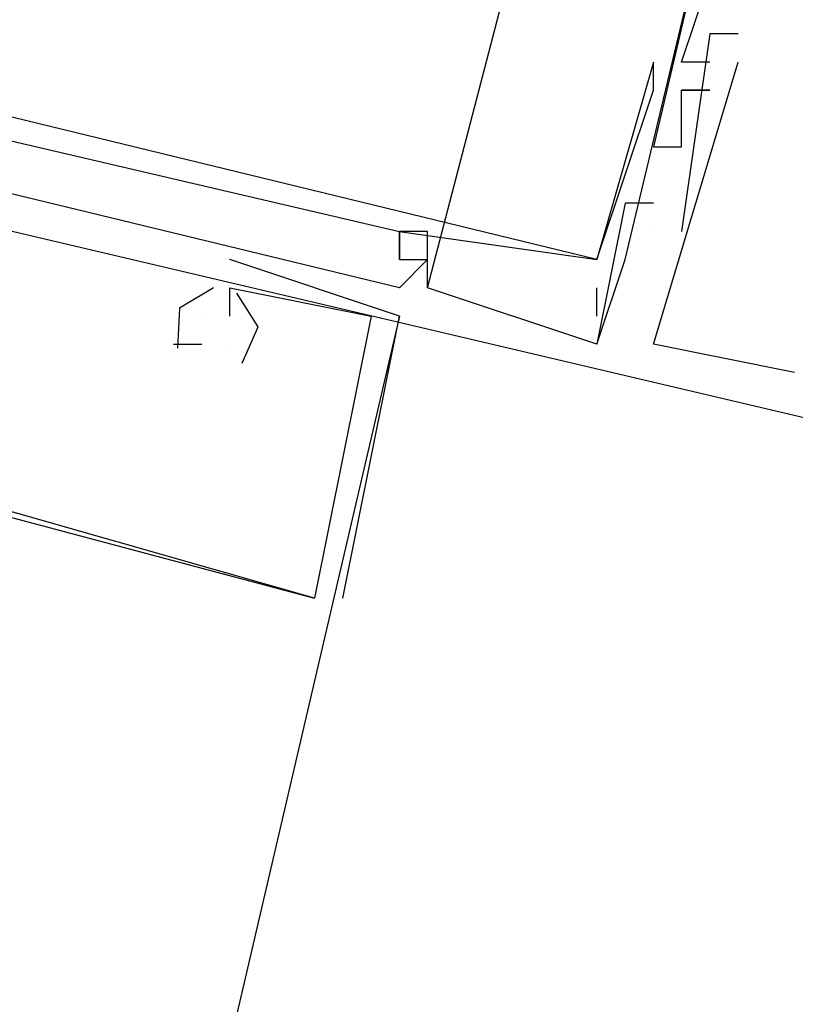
# Model space of a CAD drawing. Header units: feet. Extents: x -79 to 198, y -22 to 181.
# Tile 481 of 656: x 117.501 to 117.867, y 74.719 to 75.184. Entities that reach past the tile are written whole.
import ezdxf

# ---------------------------------------------------------------- set-up
doc = ezdxf.new("R2010")
doc.units = ezdxf.units.FT
doc.layers.add('A-LINEA', color=7, linetype='CONTINUOUS')

msp = doc.modelspace()

# ---------------------------------------------------------------- linework, layer by layer
at = {"layer": 'A-LINEA'}
for p, q in [((117.6933, 75.0578), (117.7733, 75.3644)), ((117.6933, 75.0578), (117.7733, 75.3644)), ((117.6933, 75.0578), (117.7733, 75.3644)), ((117.6933, 75.0578), (117.7733, 75.3644)), ((117.6933, 75.0578), (117.7733, 75.3644)), ((117.6933, 75.0578), (117.7733, 75.3644)), ((117.7867, 75.0711), (117.8533, 75.3511)), ((117.7867, 75.0711), (117.8533, 75.3511)), ((117.7867, 75.0711), (117.8533, 75.3511)), ((117.7867, 75.0711), (117.8533, 75.3511)), ((117.7867, 75.0711), (117.8533, 75.3511)), ((117.7867, 75.0711), (117.8533, 75.3511)), ((117.8267, 75.1778), (117.8267, 75.1778)), ((117.8267, 75.1778), (117.8267, 75.1778)), ((117.8267, 75.1778), (117.8267, 75.1778)), ((117.8267, 75.1778), (117.8267, 75.1778)), ((117.8267, 75.1778), (117.8267, 75.1778)), ((117.8267, 75.1778), (117.8267, 75.1778)), ((117.84, 75.1778), (117.84, 75.1778)), ((117.84, 75.1778), (117.84, 75.1778)), ((117.84, 75.1778), (117.84, 75.1778)), ((117.84, 75.1778), (117.84, 75.1778)), ((117.84, 75.1778), (117.84, 75.1778)), ((117.84, 75.1778), (117.84, 75.1778)), ((117.8, 75.1644), (117.8, 75.1644)), ((117.8, 75.1644), (117.8, 75.1644)), ((117.8, 75.1644), (117.8, 75.1644)), ((117.8, 75.1644), (117.8, 75.1644)), ((117.8, 75.1644), (117.8, 75.1644)), ((117.8, 75.1644), (117.8, 75.1644)), ((117.8133, 75.1644), (117.8133, 75.1644)), ((117.8133, 75.1644), (117.8133, 75.1644)), ((117.8133, 75.1644), (117.8133, 75.1644)), ((117.8133, 75.1644), (117.8133, 75.1644)), ((117.8133, 75.1644), (117.8133, 75.1644)), ((117.8133, 75.1644), (117.8133, 75.1644)), ((117.8267, 75.1644), (117.8267, 75.1644)), ((117.8267, 75.1644), (117.8267, 75.1644)), ((117.8267, 75.1644), (117.8267, 75.1644)), ((117.8267, 75.1644), (117.8267, 75.1644)), ((117.8267, 75.1644), (117.8267, 75.1644)), ((117.8267, 75.1644), (117.8267, 75.1644)), ((117.84, 75.1644), (117.84, 75.1644)), ((117.84, 75.1644), (117.84, 75.1644)), ((117.84, 75.1644), (117.84, 75.1644)), ((117.84, 75.1644), (117.84, 75.1644)), ((117.84, 75.1644), (117.84, 75.1644)), ((117.84, 75.1644), (117.84, 75.1644)), ((117.8, 75.1511), (117.8, 75.1511)), ((117.8, 75.1511), (117.8, 75.1511)), ((117.8, 75.1511), (117.8, 75.1511)), ((117.8, 75.1511), (117.8, 75.1511)), ((117.8, 75.1511), (117.8, 75.1511)), ((117.8, 75.1511), (117.8, 75.1511)), ((117.8133, 75.1511), (117.8133, 75.1511)), ((117.8133, 75.1511), (117.8133, 75.1511)), ((117.8133, 75.1511), (117.8133, 75.1511)), ((117.8133, 75.1511), (117.8133, 75.1511)), ((117.8133, 75.1511), (117.8133, 75.1511)), ((117.8133, 75.1511), (117.8133, 75.1511)), ((117.8133, 75.1511), (117.8133, 75.1511)), ((117.8133, 75.1511), (117.8133, 75.1511)), ((117.8133, 75.1511), (117.8133, 75.1511)), ((117.8133, 75.1511), (117.8133, 75.1511)), ((117.8133, 75.1511), (117.8133, 75.1511)), ((117.8133, 75.1511), (117.8133, 75.1511)), ((117.8267, 75.1511), (117.8267, 75.1511)), ((117.8267, 75.1511), (117.8267, 75.1511)), ((117.8267, 75.1511), (117.8267, 75.1511)), ((117.8267, 75.1511), (117.8267, 75.1511)), ((117.8267, 75.1511), (117.8267, 75.1511)), ((117.8267, 75.1511), (117.8267, 75.1511)), ((117.8267, 75.1511), (117.8267, 75.1511)), ((117.8267, 75.1511), (117.8267, 75.1511)), ((117.8267, 75.1511), (117.8267, 75.1511)), ((117.8267, 75.1511), (117.8267, 75.1511)), ((117.8267, 75.1511), (117.8267, 75.1511)), ((117.8267, 75.1511), (117.8267, 75.1511)), ((117.8267, 75.1511), (117.8267, 75.1511)), ((117.8267, 75.1511), (117.8267, 75.1511)), ((117.8267, 75.1511), (117.8267, 75.1511)), ((117.8267, 75.1511), (117.8267, 75.1511)), ((117.8267, 75.1511), (117.8267, 75.1511)), ((117.8267, 75.1511), (117.8267, 75.1511)), ((117.8133, 75.1378), (117.8133, 75.1378)), ((117.8133, 75.1378), (117.8133, 75.1378)), ((117.8133, 75.1378), (117.8133, 75.1378)), ((117.8133, 75.1378), (117.8133, 75.1378)), ((117.8133, 75.1378), (117.8133, 75.1378)), ((117.8133, 75.1378), (117.8133, 75.1378)), ((117.8, 75.1244), (117.8, 75.1244)), ((117.8, 75.1244), (117.8, 75.1244)), ((117.8, 75.1244), (117.8, 75.1244)), ((117.8, 75.1244), (117.8, 75.1244)), ((117.8, 75.1244), (117.8, 75.1244)), ((117.8, 75.1244), (117.8, 75.1244)), ((117.8133, 75.1244), (117.8133, 75.1244)), ((117.8133, 75.1244), (117.8133, 75.1244)), ((117.8133, 75.1244), (117.8133, 75.1244)), ((117.8133, 75.1244), (117.8133, 75.1244)), ((117.8133, 75.1244), (117.8133, 75.1244)), ((117.8133, 75.1244), (117.8133, 75.1244)), ((117.8133, 75.1244), (117.8133, 75.1244)), ((117.8133, 75.1244), (117.8133, 75.1244)), ((117.8133, 75.1244), (117.8133, 75.1244)), ((117.8133, 75.1244), (117.8133, 75.1244)), ((117.8133, 75.1244), (117.8133, 75.1244)), ((117.8133, 75.1244), (117.8133, 75.1244)), ((117.7867, 75.0978), (117.7867, 75.0978)), ((117.7867, 75.0978), (117.7867, 75.0978)), ((117.7867, 75.0978), (117.7867, 75.0978)), ((117.7867, 75.0978), (117.7867, 75.0978)), ((117.7867, 75.0978), (117.7867, 75.0978)), ((117.7867, 75.0978), (117.7867, 75.0978)), ((117.8, 75.0978), (117.8, 75.0978)), ((117.8, 75.0978), (117.8, 75.0978)), ((117.8, 75.0978), (117.8, 75.0978)), ((117.8, 75.0978), (117.8, 75.0978)), ((117.8, 75.0978), (117.8, 75.0978)), ((117.8, 75.0978), (117.8, 75.0978)), ((117.68, 75.0844), (117.68, 75.0844)), ((117.68, 75.0844), (117.68, 75.0844)), ((117.68, 75.0844), (117.68, 75.0844)), ((117.68, 75.0844), (117.68, 75.0844)), ((117.68, 75.0844), (117.68, 75.0844)), ((117.68, 75.0844), (117.68, 75.0844)), ((117.68, 75.0844), (117.68, 75.0844)), ((117.68, 75.0844), (117.68, 75.0844)), ((117.68, 75.0844), (117.68, 75.0844)), ((117.68, 75.0844), (117.68, 75.0844)), ((117.68, 75.0844), (117.68, 75.0844)), ((117.68, 75.0844), (117.68, 75.0844)), ((117.68, 75.0844), (117.68, 75.0844)), ((117.68, 75.0844), (117.68, 75.0844)), ((117.68, 75.0844), (117.68, 75.0844)), ((117.68, 75.0844), (117.68, 75.0844)), ((117.68, 75.0844), (117.68, 75.0844)), ((117.68, 75.0844), (117.68, 75.0844)), ((117.6933, 75.0844), (117.6933, 75.0844)), ((117.6933, 75.0844), (117.6933, 75.0844)), ((117.6933, 75.0844), (117.6933, 75.0844)), ((117.6933, 75.0844), (117.6933, 75.0844)), ((117.6933, 75.0844), (117.6933, 75.0844)), ((117.6933, 75.0844), (117.6933, 75.0844)), ((117.8, 75.0844), (117.8, 75.0844)), ((117.8, 75.0844), (117.8, 75.0844)), ((117.8, 75.0844), (117.8, 75.0844)), ((117.8, 75.0844), (117.8, 75.0844)), ((117.8, 75.0844), (117.8, 75.0844)), ((117.8, 75.0844), (117.8, 75.0844)), ((117.8, 75.0844), (117.8, 75.0844)), ((117.8, 75.0844), (117.8, 75.0844)), ((117.8, 75.0844), (117.8, 75.0844)), ((117.8, 75.0844), (117.8, 75.0844)), ((117.8, 75.0844), (117.8, 75.0844)), ((117.8, 75.0844), (117.8, 75.0844)), ((117.8133, 75.0844), (117.8133, 75.0844)), ((117.8133, 75.0844), (117.8133, 75.0844)), ((117.8133, 75.0844), (117.8133, 75.0844)), ((117.8133, 75.0844), (117.8133, 75.0844)), ((117.8133, 75.0844), (117.8133, 75.0844)), ((117.8133, 75.0844), (117.8133, 75.0844)), ((117.6, 75.0711), (117.6, 75.0711)), ((117.6, 75.0711), (117.6, 75.0711)), ((117.6, 75.0711), (117.6, 75.0711)), ((117.6, 75.0711), (117.6, 75.0711)), ((117.6, 75.0711), (117.6, 75.0711)), ((117.6, 75.0711), (117.6, 75.0711)), ((117.68, 75.0711), (117.68, 75.0711)), ((117.68, 75.0711), (117.68, 75.0711)), ((117.68, 75.0711), (117.68, 75.0711)), ((117.68, 75.0711), (117.68, 75.0711)), ((117.68, 75.0711), (117.68, 75.0711)), ((117.68, 75.0711), (117.68, 75.0711)), ((117.68, 75.0711), (117.68, 75.0711)), ((117.68, 75.0711), (117.68, 75.0711)), ((117.68, 75.0711), (117.68, 75.0711)), ((117.68, 75.0711), (117.68, 75.0711)), ((117.68, 75.0711), (117.68, 75.0711)), ((117.68, 75.0711), (117.68, 75.0711)), ((117.68, 75.0711), (117.68, 75.0711)), ((117.68, 75.0711), (117.68, 75.0711)), ((117.68, 75.0711), (117.68, 75.0711)), ((117.68, 75.0711), (117.68, 75.0711)), ((117.68, 75.0711), (117.68, 75.0711)), ((117.68, 75.0711), (117.68, 75.0711)), ((117.6933, 75.0711), (117.6933, 75.0711)), ((117.6933, 75.0711), (117.6933, 75.0711)), ((117.6933, 75.0711), (117.6933, 75.0711)), ((117.6933, 75.0711), (117.6933, 75.0711)), ((117.6933, 75.0711), (117.6933, 75.0711)), ((117.6933, 75.0711), (117.6933, 75.0711)), ((117.6933, 75.0711), (117.6933, 75.0711)), ((117.6933, 75.0711), (117.6933, 75.0711)), ((117.6933, 75.0711), (117.6933, 75.0711)), ((117.6933, 75.0711), (117.6933, 75.0711)), ((117.6933, 75.0711), (117.6933, 75.0711)), ((117.6933, 75.0711), (117.6933, 75.0711)), ((117.6933, 75.0711), (117.6933, 75.0711)), ((117.6933, 75.0711), (117.6933, 75.0711)), ((117.6933, 75.0711), (117.6933, 75.0711)), ((117.6933, 75.0711), (117.6933, 75.0711)), ((117.6933, 75.0711), (117.6933, 75.0711)), ((117.6933, 75.0711), (117.6933, 75.0711)), ((117.7733, 75.0311), (117.7867, 75.0711)), ((117.7733, 75.0711), (117.7733, 75.0711)), ((117.7733, 75.0711), (117.7733, 75.0711)), ((117.7733, 75.0711), (117.7733, 75.0711)), ((117.7733, 75.0311), (117.7867, 75.0711)), ((117.7733, 75.0711), (117.7733, 75.0711)), ((117.7733, 75.0711), (117.7733, 75.0711)), ((117.7733, 75.0711), (117.7733, 75.0711)), ((117.7733, 75.0311), (117.7867, 75.0711)), ((117.7733, 75.0711), (117.7733, 75.0711)), ((117.7733, 75.0711), (117.7733, 75.0711)), ((117.7733, 75.0711), (117.7733, 75.0711)), ((117.7733, 75.0311), (117.7867, 75.0711)), ((117.7733, 75.0711), (117.7733, 75.0711)), ((117.7733, 75.0711), (117.7733, 75.0711)), ((117.7733, 75.0711), (117.7733, 75.0711)), ((117.7733, 75.0311), (117.7867, 75.0711)), ((117.7733, 75.0711), (117.7733, 75.0711)), ((117.7733, 75.0711), (117.7733, 75.0711)), ((117.7733, 75.0711), (117.7733, 75.0711)), ((117.7733, 75.0311), (117.7867, 75.0711)), ((117.7733, 75.0711), (117.7733, 75.0711)), ((117.7733, 75.0711), (117.7733, 75.0711)), ((117.7733, 75.0711), (117.7733, 75.0711)), ((117.7867, 75.0711), (117.7867, 75.0711)), ((117.7867, 75.0711), (117.7867, 75.0711)), ((117.7867, 75.0711), (117.7867, 75.0711)), ((117.7867, 75.0711), (117.7867, 75.0711)), ((117.7867, 75.0711), (117.7867, 75.0711)), ((117.7867, 75.0711), (117.7867, 75.0711)), ((117.5867, 75.0578), (117.5867, 75.0578)), ((117.5867, 75.0578), (117.5867, 75.0578)), ((117.5867, 75.0578), (117.5867, 75.0578)), ((117.5867, 75.0578), (117.5867, 75.0578)), ((117.5867, 75.0578), (117.5867, 75.0578)), ((117.5867, 75.0578), (117.5867, 75.0578)), ((117.5867, 75.0578), (117.5867, 75.0578)), ((117.5867, 75.0578), (117.5867, 75.0578)), ((117.5867, 75.0578), (117.5867, 75.0578)), ((117.5867, 75.0578), (117.5867, 75.0578)), ((117.5867, 75.0578), (117.5867, 75.0578)), ((117.5867, 75.0578), (117.5867, 75.0578)), ((117.6, 75.0578), (117.6, 75.0578)), ((117.6, 75.0578), (117.6, 75.0578)), ((117.6, 75.0578), (117.6, 75.0578)), ((117.6, 75.0578), (117.6, 75.0578)), ((117.6, 75.0578), (117.6, 75.0578)), ((117.6, 75.0578), (117.6, 75.0578)), ((117.6, 75.0578), (117.6, 75.0578)), ((117.6, 75.0578), (117.6, 75.0578)), ((117.6, 75.0578), (117.6, 75.0578)), ((117.6, 75.0578), (117.6, 75.0578)), ((117.6, 75.0578), (117.6, 75.0578)), ((117.6, 75.0578), (117.6, 75.0578)), ((117.68, 75.0578), (117.68, 75.0578)), ((117.68, 75.0578), (117.68, 75.0578)), ((117.68, 75.0578), (117.68, 75.0578)), ((117.68, 75.0578), (117.68, 75.0578)), ((117.68, 75.0578), (117.68, 75.0578)), ((117.68, 75.0578), (117.68, 75.0578)), ((117.6933, 75.0578), (117.6933, 75.0578)), ((117.6933, 75.0578), (117.6933, 75.0578)), ((117.6933, 75.0578), (117.6933, 75.0578)), ((117.6933, 75.0578), (117.6933, 75.0578)), ((117.6933, 75.0578), (117.6933, 75.0578)), ((117.6933, 75.0578), (117.6933, 75.0578)), ((117.7733, 75.0444), (117.7733, 75.0578)), ((117.7733, 75.0578), (117.7733, 75.0578)), ((117.7733, 75.0444), (117.7733, 75.0578)), ((117.7733, 75.0578), (117.7733, 75.0578)), ((117.7733, 75.0444), (117.7733, 75.0578)), ((117.7733, 75.0578), (117.7733, 75.0578)), ((117.7733, 75.0444), (117.7733, 75.0578)), ((117.7733, 75.0578), (117.7733, 75.0578)), ((117.7733, 75.0444), (117.7733, 75.0578)), ((117.7733, 75.0578), (117.7733, 75.0578)), ((117.7733, 75.0444), (117.7733, 75.0578)), ((117.7733, 75.0578), (117.7733, 75.0578)), ((117.5867, 75.0444), (117.5867, 75.0444)), ((117.5867, 75.0444), (117.5867, 75.0444)), ((117.5867, 75.0444), (117.5867, 75.0444)), ((117.5867, 75.0444), (117.5867, 75.0444)), ((117.5867, 75.0444), (117.5867, 75.0444)), ((117.5867, 75.0444), (117.5867, 75.0444)), ((117.6, 75.0444), (117.6, 75.0444)), ((117.6, 75.0444), (117.6, 75.0444)), ((117.6, 75.0444), (117.6, 75.0444)), ((117.6, 75.0444), (117.6, 75.0444)), ((117.6, 75.0444), (117.6, 75.0444)), ((117.6, 75.0444), (117.6, 75.0444)), ((117.6667, 75.0444), (117.6667, 75.0444)), ((117.6667, 75.0444), (117.6667, 75.0444)), ((117.6667, 75.0444), (117.6667, 75.0444)), ((117.6667, 75.0444), (117.6667, 75.0444)), ((117.6667, 75.0444), (117.6667, 75.0444)), ((117.6667, 75.0444), (117.6667, 75.0444)), ((117.68, 75.0444), (117.68, 75.0444)), ((117.68, 75.0444), (117.68, 75.0444)), ((117.68, 75.0444), (117.68, 75.0444)), ((117.68, 75.0444), (117.68, 75.0444)), ((117.68, 75.0444), (117.68, 75.0444)), ((117.68, 75.0444), (117.68, 75.0444)), ((117.7733, 75.0444), (117.7733, 75.0444)), ((117.7733, 75.0444), (117.7733, 75.0444)), ((117.7733, 75.0444), (117.7733, 75.0444)), ((117.7733, 75.0444), (117.7733, 75.0444)), ((117.7733, 75.0444), (117.7733, 75.0444)), ((117.7733, 75.0444), (117.7733, 75.0444)), ((117.5733, 75.0311), (117.5867, 75.0311)), ((117.5733, 75.0311), (117.5733, 75.0311)), ((117.5733, 75.0311), (117.5867, 75.0311)), ((117.5733, 75.0311), (117.5733, 75.0311)), ((117.5733, 75.0311), (117.5867, 75.0311)), ((117.5733, 75.0311), (117.5733, 75.0311)), ((117.5733, 75.0311), (117.5867, 75.0311)), ((117.5733, 75.0311), (117.5733, 75.0311)), ((117.5733, 75.0311), (117.5867, 75.0311)), ((117.5733, 75.0311), (117.5733, 75.0311)), ((117.5733, 75.0311), (117.5867, 75.0311)), ((117.5733, 75.0311), (117.5733, 75.0311)), ((117.5867, 75.0311), (117.5867, 75.0311)), ((117.5867, 75.0311), (117.5867, 75.0311)), ((117.5867, 75.0311), (117.5867, 75.0311)), ((117.5867, 75.0311), (117.5867, 75.0311)), ((117.5867, 75.0311), (117.5867, 75.0311)), ((117.5867, 75.0311), (117.5867, 75.0311)), ((117.6, 75.0311), (117.6, 75.0311)), ((117.6, 75.0311), (117.6, 75.0311)), ((117.6, 75.0311), (117.6, 75.0311)), ((117.6, 75.0311), (117.6, 75.0311)), ((117.6, 75.0311), (117.6, 75.0311)), ((117.6, 75.0311), (117.6, 75.0311)), ((117.6, 75.0311), (117.6, 75.0311)), ((117.6, 75.0311), (117.6, 75.0311)), ((117.6, 75.0311), (117.6, 75.0311)), ((117.6, 75.0311), (117.6, 75.0311)), ((117.6, 75.0311), (117.6, 75.0311)), ((117.6, 75.0311), (117.6, 75.0311)), ((117.7733, 75.0311), (117.7733, 75.0311)), ((117.7733, 75.0311), (117.7733, 75.0311)), ((117.7733, 75.0311), (117.7733, 75.0311)), ((117.7733, 75.0311), (117.7733, 75.0311)), ((117.7733, 75.0311), (117.7733, 75.0311)), ((117.7733, 75.0311), (117.7733, 75.0311)), ((117.7733, 75.0311), (117.7733, 75.0311)), ((117.7733, 75.0311), (117.7733, 75.0311)), ((117.7733, 75.0311), (117.7733, 75.0311)), ((117.7733, 75.0311), (117.7733, 75.0311)), ((117.7733, 75.0311), (117.7733, 75.0311)), ((117.7733, 75.0311), (117.7733, 75.0311)), ((117.7733, 75.0311), (117.7733, 75.0311)), ((117.7733, 75.0311), (117.7733, 75.0311)), ((117.7733, 75.0311), (117.7733, 75.0311)), ((117.7733, 75.0311), (117.7733, 75.0311)), ((117.7733, 75.0311), (117.7733, 75.0311)), ((117.7733, 75.0311), (117.7733, 75.0311)), ((117.8, 75.0311), (117.8, 75.0311)), ((117.8, 75.0311), (117.8, 75.0311)), ((117.8, 75.0311), (117.8, 75.0311)), ((117.8, 75.0311), (117.8, 75.0311)), ((117.8, 75.0311), (117.8, 75.0311)), ((117.8, 75.0311), (117.8, 75.0311)), ((117.8667, 75.0178), (117.8667, 75.0178)), ((117.8667, 75.0178), (117.8667, 75.0178)), ((117.8667, 75.0178), (117.8667, 75.0178)), ((117.8667, 75.0178), (117.8667, 75.0178)), ((117.8667, 75.0178), (117.8667, 75.0178)), ((117.8667, 75.0178), (117.8667, 75.0178)), ((117.64, 74.9111), (117.64, 74.9111)), ((117.64, 74.9111), (117.64, 74.9111)), ((117.64, 74.9111), (117.64, 74.9111)), ((117.64, 74.9111), (117.64, 74.9111)), ((117.64, 74.9111), (117.64, 74.9111)), ((117.64, 74.9111), (117.64, 74.9111)), ((117.64, 74.9111), (117.64, 74.9111)), ((117.64, 74.9111), (117.64, 74.9111)), ((117.64, 74.9111), (117.64, 74.9111)), ((117.64, 74.9111), (117.64, 74.9111)), ((117.64, 74.9111), (117.64, 74.9111)), ((117.64, 74.9111), (117.64, 74.9111)), ((117.6533, 74.9111), (117.6533, 74.9111)), ((117.6533, 74.9111), (117.6533, 74.9111)), ((117.6533, 74.9111), (117.6533, 74.9111)), ((117.6533, 74.9111), (117.6533, 74.9111)), ((117.6533, 74.9111), (117.6533, 74.9111)), ((117.6533, 74.9111), (117.6533, 74.9111))]:
    msp.add_line(p, q, dxfattribs=at)
for points in [[(117.7733, 75.3644), (117.8533, 75.3511), (117.8, 75.1244), (117.8133, 75.1244), (117.8133, 75.1378)], [(117.7733, 75.3644), (117.8533, 75.3511), (117.8, 75.1244), (117.8133, 75.1244), (117.8133, 75.1378)], [(117.7733, 75.3644), (117.8533, 75.3511), (117.8, 75.1244), (117.8133, 75.1244), (117.8133, 75.1378)], [(117.7733, 75.3644), (117.8533, 75.3511), (117.8, 75.1244), (117.8133, 75.1244), (117.8133, 75.1378)], [(117.7733, 75.3644), (117.8533, 75.3511), (117.8, 75.1244), (117.8133, 75.1244), (117.8133, 75.1378)], [(117.7733, 75.3644), (117.8533, 75.3511), (117.8, 75.1244), (117.8133, 75.1244), (117.8133, 75.1378)], [(117.88, 75.0044), (117.8933, 75.0044), (117.8933, 74.9911), (117.2133, 75.1511), (117.2533, 75.3111), (117.2667, 75.3111), (117.2667, 75.2978), (117.2533, 75.2978), (117.2533, 75.2711), (117.2533, 75.2844)], [(117.88, 75.0044), (117.8933, 75.0044), (117.8933, 74.9911), (117.2133, 75.1511), (117.2533, 75.3111), (117.2667, 75.3111), (117.2667, 75.2978), (117.2533, 75.2978), (117.2533, 75.2711), (117.2533, 75.2844)], [(117.88, 75.0044), (117.8933, 75.0044), (117.8933, 74.9911), (117.2133, 75.1511), (117.2533, 75.3111), (117.2667, 75.3111), (117.2667, 75.2978), (117.2533, 75.2978), (117.2533, 75.2711), (117.2533, 75.2844)], [(117.88, 75.0044), (117.8933, 75.0044), (117.8933, 74.9911), (117.2133, 75.1511), (117.2533, 75.3111), (117.2667, 75.3111), (117.2667, 75.2978), (117.2533, 75.2978), (117.2533, 75.2711), (117.2533, 75.2844)], [(117.88, 75.0044), (117.8933, 75.0044), (117.8933, 74.9911), (117.2133, 75.1511), (117.2533, 75.3111), (117.2667, 75.3111), (117.2667, 75.2978), (117.2533, 75.2978), (117.2533, 75.2711), (117.2533, 75.2844)], [(117.88, 75.0044), (117.8933, 75.0044), (117.8933, 74.9911), (117.2133, 75.1511), (117.2533, 75.3111), (117.2667, 75.3111), (117.2667, 75.2978), (117.2533, 75.2978), (117.2533, 75.2711), (117.2533, 75.2844)], [(117.7733, 75.0711), (117.8, 75.1511), (117.8, 75.1644), (117.8, 75.1644), (117.7733, 75.0711), (117.28, 75.1911), (117.2933, 75.2844), (117.28, 75.2711), (117.2933, 75.2711), (117.2667, 75.1778), (117.24, 75.1778), (117.24, 75.1644), (117.24, 75.1778)], [(117.7733, 75.0711), (117.8, 75.1511), (117.8, 75.1644), (117.8, 75.1644), (117.7733, 75.0711), (117.28, 75.1911), (117.2933, 75.2844), (117.28, 75.2711), (117.2933, 75.2711), (117.2667, 75.1778), (117.24, 75.1778), (117.24, 75.1644), (117.24, 75.1778)], [(117.7733, 75.0711), (117.8, 75.1511), (117.8, 75.1644), (117.8, 75.1644), (117.7733, 75.0711), (117.28, 75.1911), (117.2933, 75.2844), (117.28, 75.2711), (117.2933, 75.2711), (117.2667, 75.1778), (117.24, 75.1778), (117.24, 75.1644), (117.24, 75.1778)], [(117.7733, 75.0711), (117.8, 75.1511), (117.8, 75.1644), (117.8, 75.1644), (117.7733, 75.0711), (117.28, 75.1911), (117.2933, 75.2844), (117.28, 75.2711), (117.2933, 75.2711), (117.2667, 75.1778), (117.24, 75.1778), (117.24, 75.1644), (117.24, 75.1778)], [(117.7733, 75.0711), (117.8, 75.1511), (117.8, 75.1644), (117.8, 75.1644), (117.7733, 75.0711), (117.28, 75.1911), (117.2933, 75.2844), (117.28, 75.2711), (117.2933, 75.2711), (117.2667, 75.1778), (117.24, 75.1778), (117.24, 75.1644), (117.24, 75.1778)], [(117.7733, 75.0711), (117.8, 75.1511), (117.8, 75.1644), (117.8, 75.1644), (117.7733, 75.0711), (117.28, 75.1911), (117.2933, 75.2844), (117.28, 75.2711), (117.2933, 75.2711), (117.2667, 75.1778), (117.24, 75.1778), (117.24, 75.1644), (117.24, 75.1778)], [(117.8267, 75.1644), (117.8133, 75.1644), (117.8267, 75.2044), (117.84, 75.2044), (117.84, 75.1911)], [(117.8267, 75.1644), (117.8133, 75.1644), (117.8267, 75.2044), (117.84, 75.2044), (117.84, 75.1911)], [(117.8267, 75.1644), (117.8133, 75.1644), (117.8267, 75.2044), (117.84, 75.2044), (117.84, 75.1911)], [(117.8267, 75.1644), (117.8133, 75.1644), (117.8267, 75.2044), (117.84, 75.2044), (117.84, 75.1911)], [(117.8267, 75.1644), (117.8133, 75.1644), (117.8267, 75.2044), (117.84, 75.2044), (117.84, 75.1911)], [(117.8267, 75.1644), (117.8133, 75.1644), (117.8267, 75.2044), (117.84, 75.2044), (117.84, 75.1911)], [(117.24, 75.1778), (117.2667, 75.1644), (117.28, 75.1778), (117.68, 75.0844), (117.68, 75.0711)], [(117.24, 75.1778), (117.2667, 75.1644), (117.28, 75.1778), (117.68, 75.0844), (117.68, 75.0711)], [(117.24, 75.1778), (117.2667, 75.1644), (117.28, 75.1778), (117.68, 75.0844), (117.68, 75.0711)], [(117.24, 75.1778), (117.2667, 75.1644), (117.28, 75.1778), (117.68, 75.0844), (117.68, 75.0711)], [(117.24, 75.1778), (117.2667, 75.1644), (117.28, 75.1778), (117.68, 75.0844), (117.68, 75.0711)], [(117.24, 75.1778), (117.2667, 75.1644), (117.28, 75.1778), (117.68, 75.0844), (117.68, 75.0711)], [(117.84, 75.1778), (117.8267, 75.1778), (117.8133, 75.0844)], [(117.84, 75.1778), (117.8267, 75.1778), (117.8133, 75.0844)], [(117.84, 75.1778), (117.8267, 75.1778), (117.8133, 75.0844)], [(117.84, 75.1778), (117.8267, 75.1778), (117.8133, 75.0844)], [(117.84, 75.1778), (117.8267, 75.1778), (117.8133, 75.0844)], [(117.84, 75.1778), (117.8267, 75.1778), (117.8133, 75.0844)], [(117.8, 75.0978), (117.7867, 75.0978), (117.7733, 75.0311), (117.6933, 75.0578), (117.6933, 75.0844), (117.68, 75.0844), (117.68, 75.0711), (117.6933, 75.0711), (117.68, 75.0578), (117.24, 75.1644)], [(117.8, 75.0978), (117.7867, 75.0978), (117.7733, 75.0311), (117.6933, 75.0578), (117.6933, 75.0844), (117.68, 75.0844), (117.68, 75.0711), (117.6933, 75.0711), (117.68, 75.0578), (117.24, 75.1644)], [(117.8, 75.0978), (117.7867, 75.0978), (117.7733, 75.0311), (117.6933, 75.0578), (117.6933, 75.0844), (117.68, 75.0844), (117.68, 75.0711), (117.6933, 75.0711), (117.68, 75.0578), (117.24, 75.1644)], [(117.8, 75.0978), (117.7867, 75.0978), (117.7733, 75.0311), (117.6933, 75.0578), (117.6933, 75.0844), (117.68, 75.0844), (117.68, 75.0711), (117.6933, 75.0711), (117.68, 75.0578), (117.24, 75.1644)], [(117.8, 75.0978), (117.7867, 75.0978), (117.7733, 75.0311), (117.6933, 75.0578), (117.6933, 75.0844), (117.68, 75.0844), (117.68, 75.0711), (117.6933, 75.0711), (117.68, 75.0578), (117.24, 75.1644)], [(117.8, 75.0978), (117.7867, 75.0978), (117.7733, 75.0311), (117.6933, 75.0578), (117.6933, 75.0844), (117.68, 75.0844), (117.68, 75.0711), (117.6933, 75.0711), (117.68, 75.0578), (117.24, 75.1644)], [(117.8667, 75.0178), (117.8, 75.0311), (117.84, 75.1644)], [(117.8667, 75.0178), (117.8, 75.0311), (117.84, 75.1644)], [(117.8667, 75.0178), (117.8, 75.0311), (117.84, 75.1644)], [(117.8667, 75.0178), (117.8, 75.0311), (117.84, 75.1644)], [(117.8667, 75.0178), (117.8, 75.0311), (117.84, 75.1644)], [(117.8667, 75.0178), (117.8, 75.0311), (117.84, 75.1644)], [(117.8133, 75.1244), (117.8133, 75.1511), (117.8267, 75.1511), (117.8133, 75.1511)], [(117.8133, 75.1244), (117.8133, 75.1511), (117.8267, 75.1511), (117.8133, 75.1511)], [(117.8133, 75.1244), (117.8133, 75.1511), (117.8267, 75.1511), (117.8133, 75.1511)], [(117.8133, 75.1244), (117.8133, 75.1511), (117.8267, 75.1511), (117.8133, 75.1511)], [(117.8133, 75.1244), (117.8133, 75.1511), (117.8267, 75.1511), (117.8133, 75.1511)], [(117.8133, 75.1244), (117.8133, 75.1511), (117.8267, 75.1511), (117.8133, 75.1511)], [(117.44, 75.0978), (117.48, 75.0844), (117.4533, 74.9911), (117.44, 74.9911), (117.44, 74.9778), (117.44, 74.9911), (117.4533, 74.9911), (117.44, 74.9644), (117.64, 74.9111)], [(117.44, 75.0978), (117.48, 75.0844), (117.4533, 74.9911), (117.44, 74.9911), (117.44, 74.9778), (117.44, 74.9911), (117.4533, 74.9911), (117.44, 74.9644), (117.64, 74.9111)], [(117.44, 75.0978), (117.48, 75.0844), (117.4533, 74.9911), (117.44, 74.9911), (117.44, 74.9778), (117.44, 74.9911), (117.4533, 74.9911), (117.44, 74.9644), (117.64, 74.9111)], [(117.44, 75.0978), (117.48, 75.0844), (117.4533, 74.9911), (117.44, 74.9911), (117.44, 74.9778), (117.44, 74.9911), (117.4533, 74.9911), (117.44, 74.9644), (117.64, 74.9111)], [(117.44, 75.0978), (117.48, 75.0844), (117.4533, 74.9911), (117.44, 74.9911), (117.44, 74.9778), (117.44, 74.9911), (117.4533, 74.9911), (117.44, 74.9644), (117.64, 74.9111)], [(117.44, 75.0978), (117.48, 75.0844), (117.4533, 74.9911), (117.44, 74.9911), (117.44, 74.9778), (117.44, 74.9911), (117.4533, 74.9911), (117.44, 74.9644), (117.64, 74.9111)], [(117.68, 75.0711), (117.68, 75.0844), (117.7733, 75.0711)], [(117.68, 75.0711), (117.68, 75.0844), (117.7733, 75.0711)], [(117.68, 75.0711), (117.68, 75.0844), (117.7733, 75.0711)], [(117.68, 75.0711), (117.68, 75.0844), (117.7733, 75.0711)], [(117.68, 75.0711), (117.68, 75.0844), (117.7733, 75.0711)], [(117.68, 75.0711), (117.68, 75.0844), (117.7733, 75.0711)], [(117.6533, 74.9111), (117.68, 75.0444), (117.6, 75.0711)], [(117.6533, 74.9111), (117.68, 75.0444), (117.6, 75.0711)], [(117.6533, 74.9111), (117.68, 75.0444), (117.6, 75.0711)], [(117.6533, 74.9111), (117.68, 75.0444), (117.6, 75.0711)], [(117.6533, 74.9111), (117.68, 75.0444), (117.6, 75.0711)], [(117.6533, 74.9111), (117.68, 75.0444), (117.6, 75.0711)], [(117.6, 75.0444), (117.6, 75.0578), (117.6667, 75.0444), (117.64, 74.9111), (117.4533, 74.9644), (117.4533, 74.9778)], [(117.6, 75.0444), (117.6, 75.0578), (117.6667, 75.0444), (117.64, 74.9111), (117.4533, 74.9644), (117.4533, 74.9778)], [(117.6, 75.0444), (117.6, 75.0578), (117.6667, 75.0444), (117.64, 74.9111), (117.4533, 74.9644), (117.4533, 74.9778)], [(117.6, 75.0444), (117.6, 75.0578), (117.6667, 75.0444), (117.64, 74.9111), (117.4533, 74.9644), (117.4533, 74.9778)], [(117.6, 75.0444), (117.6, 75.0578), (117.6667, 75.0444), (117.64, 74.9111), (117.4533, 74.9644), (117.4533, 74.9778)], [(117.6, 75.0444), (117.6, 75.0578), (117.6667, 75.0444), (117.64, 74.9111), (117.4533, 74.9644), (117.4533, 74.9778)], [(117.5923, 75.0578), (117.5762, 75.0481), (117.5752, 75.0293)], [(117.5923, 75.0578), (117.5762, 75.0481), (117.5752, 75.0293)], [(117.5923, 75.0578), (117.5762, 75.0481), (117.5752, 75.0293)], [(117.5923, 75.0578), (117.5762, 75.0481), (117.5752, 75.0293)], [(117.5923, 75.0578), (117.5762, 75.0481), (117.5752, 75.0293)], [(117.5923, 75.0578), (117.5762, 75.0481), (117.5752, 75.0293)], [(117.6057, 75.0221), (117.6133, 75.0393), (117.6032, 75.0552)], [(117.6057, 75.0221), (117.6133, 75.0393), (117.6032, 75.0552)], [(117.6057, 75.0221), (117.6133, 75.0393), (117.6032, 75.0552)], [(117.6057, 75.0221), (117.6133, 75.0393), (117.6032, 75.0552)], [(117.6057, 75.0221), (117.6133, 75.0393), (117.6032, 75.0552)], [(117.6057, 75.0221), (117.6133, 75.0393), (117.6032, 75.0552)], [(117.68, 75.0444), (117.2667, 73.2711), (116.8933, 71.6844)], [(117.68, 75.0444), (117.2667, 73.2711), (116.8933, 71.6844)]]:
    msp.add_lwpolyline(points, dxfattribs=at)

doc.saveas('drawing.dxf')
